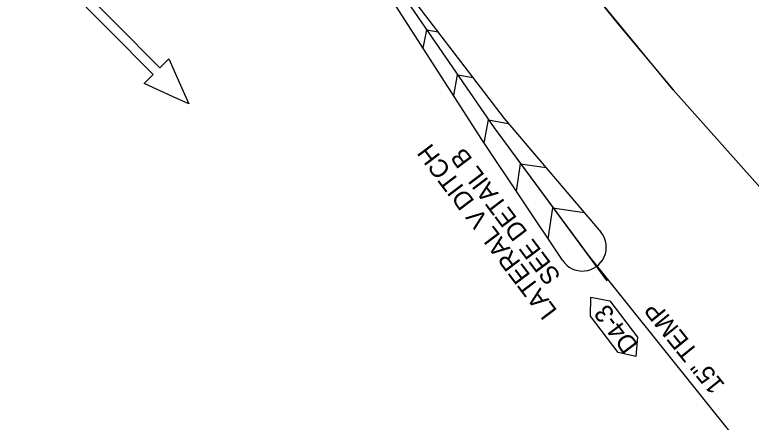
# Model space of a CAD drawing. Extents: x 465700 to 483515, y 488970 to 507540.
# Drawn here: x 476301 to 476504.7, y 500690.3 to 500802.9 of the extents above; entities that cross this region are included whole.
import ezdxf

# ---------------------------------------------------------------- set-up
doc = ezdxf.new("R2010")
doc.units = 0
for name, color, linetype in [('Default', 7, 'Continuous'), ('Exist Plan Preparation Drainage Flow Arrows', 7, 'Continuous'), ('Exist Plan Preparation Watershed Blue', 7, 'Continuous'), ('Prop Drainage Structure Box Number Symbol CELL', 7, 'Continuous'), ('Prop Drainage Structure Pipe RCP 15in Class III', 7, 'Continuous'), ('Prop Drainage Structure Pipe RCP 15in Class III Label', 7, 'Continuous'), ('Prop Earthen Structure Head Ditch', 7, 'Continuous'), ('Prop Erosion Embankment Toe Protection Label', 7, 'Continuous')]:
    doc.layers.add(name, color=color, linetype=linetype)

# ---------------------------------------------------------------- blocks, each defined once
blk = doc.blocks.new('Existing ground flow arrow')
at = {"layer": 'Default'}
blk.add_line((2.5, -4.33), (2.5, -4.33), dxfattribs=at)
blk.add_lwpolyline([(-1.29, -47.2), (-1.28, -12.53), (-4.77, -12.53), (-1.65, -4.33), (0, 0), (1.65, -4.33), (4.78, -12.53), (1.28, -12.52), (1.29, -47.19), (0, -47.2)], close=True, dxfattribs=at)

msp = doc.modelspace()

# ---------------------------------------------------------------- linework, layer by layer
at = {"layer": 'Exist Plan Preparation Watershed Blue'}
for points in [[(476209, 500683.6), (476345.39, 500652.36), (476467.07, 500616.53), (476565.07, 500627.06), (476600.68, 500664.31), (476574.27, 500687.93), (476537.67, 500723.12), (476510.19, 500751.77), (476483.11, 500782.17), (476453.04, 500818.7), (476434.2, 500842.61), (476385.69, 500904.17), (476387.26, 500905.41), (476372.86, 500924.02), (476358.8, 500942.89), (476340.03, 500969.19), (476316.98, 501003.43), (476294.62, 501039.29)], [(476294.62, 501039.29), (476316.98, 501003.43), (476340.03, 500969.19), (476358.8, 500942.89), (476372.86, 500924.02), (476387.26, 500905.42), (476401.7, 500887.09), (476416.14, 500868.76), (476414.56, 500867.51), (476424.17, 500855.35), (476438.61, 500837.03), (476453.04, 500818.7), (476467.88, 500800.28), (476483.11, 500782.17), (476510.19, 500751.77), (476537.67, 500723.12), (476574.27, 500687.93)]]:
    msp.add_lwpolyline(points, dxfattribs=at)
at = {"layer": 'Prop Drainage Structure Box Number Symbol CELL'}
msp.add_lwpolyline([(476467.85, 500709.57), (476460.24, 500719.62), (476460.35, 500724.84), (476465.58, 500723.86), (476473.19, 500713.81), (476472.75, 500708.46), (476467.85, 500709.57)], dxfattribs=at)
at = {"layer": 'Prop Drainage Structure Pipe RCP 15in Class III'}
msp.add_line((476459.56, 500736.43), (476502.02, 500683.58), dxfattribs=at)
at = {"layer": 'Prop Earthen Structure Head Ditch'}
for points in [[(476357.28, 500917.77), (476381.08, 500863.94), (476404.69, 500815.69), (476436.38, 500774.25), (476463.2, 500742.71)], [(476353.37, 500908.14), (476378.98, 500862.12), (476403.82, 500814.91), (476433.55, 500771.62), (476464.77, 500729.39)], [(476452.49, 500735.06), (476452.49, 500735.06), (476430.16, 500768.47), (476401.38, 500813.16), (476374.05, 500857.86), (476338.32, 500895.56)], [(476403.82, 500814.91), (476403.82, 500814.91), (476403.82, 500814.91), (476433.55, 500771.62), (476459.56, 500736.43)], [(476413.97, 500793.61), (476414.93, 500798.75), (476418.09, 500798.16)], [(476422.39, 500780.55), (476423.46, 500786.32), (476427.76, 500785.52)], [(476430.8, 500767.48), (476431.99, 500773.89), (476437.42, 500772.89)], [(476439.74, 500754.14), (476440.88, 500761.72), (476447.94, 500760.66)], [(476448.54, 500740.97), (476449.84, 500749.59), (476458.45, 500748.3)]]:
    msp.add_lwpolyline(points, dxfattribs=at)
msp.add_arc((476458, 500738.67), 6.59, 213.2797, 37.8385, dxfattribs=at)

# ---------------------------------------------------------------- block references
at = {"layer": 'Exist Plan Preparation Drainage Flow Arrows', "xscale": 1.0124070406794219, "yscale": 1.0124070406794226, "rotation": -135.26370122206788}
msp.add_blockref('Existing ground flow arrow', (476349.15, 500778.29), dxfattribs=at)

# ---------------------------------------------------------------- texts
at = {"layer": 'Prop Drainage Structure Box Number Symbol CELL'}
msp.add_text('D4-3', height=5, rotation=127.1208, dxfattribs=at).set_placement((476473.6, 500711.73))
at = {"layer": 'Prop Drainage Structure Pipe RCP 15in Class III Label'}
msp.add_text('15" TEMP', height=5, rotation=128.8974, dxfattribs=at).set_placement((476497.57, 500700.67))
at = {"layer": 'Prop Erosion Embankment Toe Protection Label'}
for s, p in [('LATERAL V DITCH ', (476451.2, 500721.14)), ('SEE DETAIL B', (476452.21, 500730.67))]:
    msp.add_text(s, height=5, rotation=127.1092, dxfattribs=at).set_placement(p)

doc.saveas('drawing.dxf')
